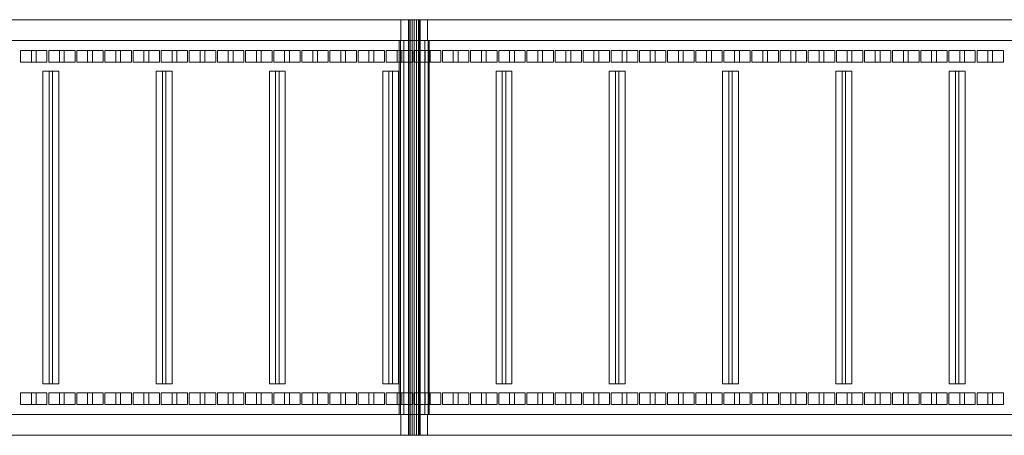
# Model space of a CAD drawing. Header units: millimetres. Extents: x -2233 to 65662, y -50530 to 6847.
# Tile 753 of 802: x 62937 to 64121, y -18250 to -17750. Entities that reach past the tile are written whole.
import ezdxf

# ---------------------------------------------------------------- set-up
doc = ezdxf.new("R2010")
doc.units = ezdxf.units.MM
doc.layers.add('superior_C04', color=7, linetype='Continuous', lineweight=0)

msp = doc.modelspace()

# ---------------------------------------------------------------- linework, layer by layer
at = {"layer": 'superior_C04'}
for p, q in [((65199.994, -17750), (62244.033, -17750)), ((65259.847, -17750), (62303.886, -17750)), ((63395.507, -17775), (63395.507, -17750)), ((63395.507, -17750), (63427.507, -17750)), ((63405.039, -17750), (63404.507, -17750)), ((63404.507, -17750), (63404.507, -18250)), ((63406.557, -17750), (63405.039, -17750)), ((63405.039, -17750), (63405.039, -18250)), ((63408.828, -17750), (63406.557, -17750)), ((63406.557, -17750), (63406.557, -18250)), ((63411.507, -17750), (63408.828, -17750)), ((63408.828, -17750), (63408.828, -18250)), ((63414.185, -17750), (63411.507, -17750)), ((63411.507, -17750), (63411.507, -18250)), ((63416.456, -17750), (63414.185, -17750)), ((63414.185, -17750), (63414.185, -18250)), ((63417.974, -17750), (63416.456, -17750)), ((63416.456, -17750), (63416.456, -18250)), ((63417.974, -17750), (63418.507, -17750)), ((63417.974, -17750), (63417.974, -18250)), ((63418.507, -18250), (63418.507, -17750)), ((63427.507, -17750), (63427.507, -17775)), ((65189.391, -17775), (62233.43, -17775)), ((65191.443, -17775), (62235.482, -17775)), ((62244.033, -17775), (65199.994, -17775)), ((65242.746, -17775), (62286.785, -17775)), ((65244.799, -17775), (62288.838, -17775)), ((65259.847, -17775), (62303.886, -17775)), ((63394.877, -17775), (63393.507, -17775)), ((63393.507, -17775), (63393.507, -18225)), ((63398.779, -17775), (63394.877, -17775)), ((63394.877, -17775), (63394.877, -18225)), ((63427.507, -17775), (63395.507, -17775)), ((63404.618, -17775), (63398.779, -17775)), ((63398.779, -17775), (63398.779, -18225)), ((63411.507, -17775), (63404.618, -17775)), ((63404.618, -17775), (63404.618, -18225)), ((63418.395, -17775), (63411.507, -17775)), ((63411.507, -17775), (63411.507, -18225)), ((63424.235, -17775), (63418.395, -17775)), ((63418.395, -17775), (63418.395, -18225)), ((63428.136, -17775), (63424.235, -17775)), ((63424.235, -17775), (63424.235, -18225)), ((63428.136, -17775), (63429.507, -17775)), ((63428.136, -17775), (63428.136, -18225)), ((63429.507, -18225), (63429.507, -17775)), ((62938.047, -17801), (62938.047, -17787)), ((62938.047, -17787), (62951.043, -17787)), ((62956.841, -17787), (62938.047, -17787)), ((62951.043, -17787), (62951.043, -17801)), ((62969.837, -17787), (62951.043, -17787)), ((62969.837, -17787), (62956.841, -17787)), ((62956.841, -17787), (62956.841, -17801)), ((62969.837, -17801), (62969.837, -17787)), ((62971.876, -17801), (62971.876, -17787)), ((62971.876, -17787), (62984.872, -17787)), ((62990.669, -17787), (62971.876, -17787)), ((62984.872, -17787), (62984.872, -17801)), ((63003.666, -17787), (62984.872, -17787)), ((63003.666, -17787), (62990.669, -17787)), ((62990.669, -17787), (62990.669, -17801)), ((63003.666, -17801), (63003.666, -17787)), ((63005.705, -17801), (63005.705, -17787)), ((63005.705, -17787), (63018.701, -17787)), ((63024.498, -17787), (63005.705, -17787)), ((63018.701, -17787), (63018.701, -17801)), ((63037.495, -17787), (63018.701, -17787)), ((63037.495, -17787), (63024.498, -17787)), ((63024.498, -17787), (63024.498, -17801)), ((63037.495, -17801), (63037.495, -17787)), ((63039.533, -17801), (63039.533, -17787)), ((63039.533, -17787), (63052.53, -17787)), ((63058.327, -17787), (63039.533, -17787)), ((63052.53, -17787), (63052.53, -17801)), ((63071.324, -17787), (63052.53, -17787)), ((63071.324, -17787), (63058.327, -17787)), ((63058.327, -17787), (63058.327, -17801)), ((63071.324, -17801), (63071.324, -17787)), ((63073.362, -17801), (63073.362, -17787)), ((63073.362, -17787), (63086.359, -17787)), ((63092.156, -17787), (63073.362, -17787)), ((63086.359, -17787), (63086.359, -17801)), ((63105.153, -17787), (63086.359, -17787)), ((63105.153, -17787), (63092.156, -17787)), ((63092.156, -17787), (63092.156, -17801)), ((63105.153, -17801), (63105.153, -17787)), ((63107.191, -17801), (63107.191, -17787)), ((63107.191, -17787), (63120.188, -17787)), ((63125.985, -17787), (63107.191, -17787)), ((63120.188, -17787), (63120.188, -17801)), ((63138.982, -17787), (63120.188, -17787)), ((63138.982, -17787), (63125.985, -17787)), ((63125.985, -17787), (63125.985, -17801)), ((63138.982, -17801), (63138.982, -17787)), ((63141.02, -17801), (63141.02, -17787)), ((63141.02, -17787), (63154.017, -17787)), ((63159.814, -17787), (63141.02, -17787)), ((63154.017, -17787), (63154.017, -17801)), ((63172.811, -17787), (63154.017, -17787)), ((63172.811, -17787), (63159.814, -17787)), ((63159.814, -17787), (63159.814, -17801)), ((63172.811, -17801), (63172.811, -17787)), ((63174.849, -17801), (63174.849, -17787)), ((63174.849, -17787), (63187.846, -17787)), ((63193.643, -17787), (63174.849, -17787)), ((63187.846, -17787), (63187.846, -17801)), ((63206.64, -17787), (63187.846, -17787)), ((63206.64, -17787), (63193.643, -17787)), ((63193.643, -17787), (63193.643, -17801)), ((63206.64, -17801), (63206.64, -17787)), ((63208.678, -17801), (63208.678, -17787)), ((63208.678, -17787), (63221.675, -17787)), ((63227.472, -17787), (63208.678, -17787)), ((63221.675, -17787), (63221.675, -17801)), ((63240.469, -17787), (63221.675, -17787)), ((63240.469, -17787), (63227.472, -17787)), ((63227.472, -17787), (63227.472, -17801)), ((63240.469, -17801), (63240.469, -17787)), ((63242.507, -17801), (63242.507, -17787)), ((63242.507, -17787), (63255.504, -17787)), ((63261.301, -17787), (63242.507, -17787)), ((63255.504, -17787), (63255.504, -17801)), ((63274.298, -17787), (63255.504, -17787)), ((63274.298, -17787), (63261.301, -17787)), ((63261.301, -17787), (63261.301, -17801)), ((63274.298, -17801), (63274.298, -17787)), ((63276.336, -17801), (63276.336, -17787)), ((63276.336, -17787), (63289.333, -17787)), ((63295.13, -17787), (63276.336, -17787)), ((63289.333, -17787), (63289.333, -17801)), ((63308.127, -17787), (63289.333, -17787)), ((63308.127, -17787), (63295.13, -17787)), ((63295.13, -17787), (63295.13, -17801)), ((63308.127, -17801), (63308.127, -17787)), ((63310.165, -17801), (63310.165, -17787)), ((63310.165, -17787), (63323.162, -17787)), ((63328.959, -17787), (63310.165, -17787)), ((63323.162, -17787), (63323.162, -17801)), ((63341.956, -17787), (63323.162, -17787)), ((63341.956, -17787), (63328.959, -17787)), ((63328.959, -17787), (63328.959, -17801)), ((63341.956, -17801), (63341.956, -17787)), ((63343.994, -17801), (63343.994, -17787)), ((63343.994, -17787), (63356.991, -17787)), ((63362.788, -17787), (63343.994, -17787)), ((63356.991, -17787), (63356.991, -17801)), ((63375.785, -17787), (63356.991, -17787)), ((63375.785, -17787), (63362.788, -17787)), ((63362.788, -17787), (63362.788, -17801)), ((63375.785, -17801), (63375.785, -17787)), ((63377.823, -17801), (63377.823, -17787)), ((63377.823, -17787), (63390.82, -17787)), ((63396.617, -17787), (63377.823, -17787)), ((63390.82, -17787), (63390.82, -17801)), ((63409.613, -17787), (63390.82, -17787)), ((63409.613, -17787), (63396.617, -17787)), ((63396.617, -17787), (63396.617, -17801)), ((63409.613, -17801), (63409.613, -17787)), ((63411.652, -17801), (63411.652, -17787)), ((63411.652, -17787), (63424.649, -17787)), ((63430.446, -17787), (63411.652, -17787)), ((63424.649, -17787), (63424.649, -17801)), ((63443.442, -17787), (63424.649, -17787)), ((63443.442, -17787), (63430.446, -17787)), ((63430.446, -17787), (63430.446, -17801)), ((63443.442, -17801), (63443.442, -17787)), ((63445.481, -17801), (63445.481, -17787)), ((63445.481, -17787), (63458.477, -17787)), ((63464.275, -17787), (63445.481, -17787)), ((63458.477, -17787), (63458.477, -17801)), ((63477.271, -17787), (63458.477, -17787)), ((63477.271, -17787), (63464.275, -17787)), ((63464.275, -17787), (63464.275, -17801)), ((63477.271, -17801), (63477.271, -17787)), ((63479.31, -17801), (63479.31, -17787)), ((63479.31, -17787), (63492.306, -17787)), ((63498.103, -17787), (63479.31, -17787)), ((63492.306, -17787), (63492.306, -17801)), ((63511.1, -17787), (63492.306, -17787)), ((63511.1, -17787), (63498.103, -17787)), ((63498.103, -17787), (63498.103, -17801)), ((63511.1, -17801), (63511.1, -17787)), ((63513.139, -17801), (63513.139, -17787)), ((63513.139, -17787), (63526.135, -17787)), ((63531.932, -17787), (63513.139, -17787)), ((63526.135, -17787), (63526.135, -17801)), ((63544.929, -17787), (63526.135, -17787)), ((63544.929, -17787), (63531.932, -17787)), ((63531.932, -17787), (63531.932, -17801)), ((63544.929, -17801), (63544.929, -17787)), ((63546.968, -17801), (63546.968, -17787)), ((63546.968, -17787), (63559.964, -17787)), ((63565.761, -17787), (63546.968, -17787)), ((63559.964, -17787), (63559.964, -17801)), ((63578.758, -17787), (63559.964, -17787)), ((63578.758, -17787), (63565.761, -17787)), ((63565.761, -17787), (63565.761, -17801)), ((63578.758, -17801), (63578.758, -17787)), ((63580.796, -17801), (63580.796, -17787)), ((63580.796, -17787), (63593.793, -17787)), ((63599.59, -17787), (63580.796, -17787)), ((63593.793, -17787), (63593.793, -17801)), ((63612.587, -17787), (63593.793, -17787)), ((63612.587, -17787), (63599.59, -17787)), ((63599.59, -17787), (63599.59, -17801)), ((63612.587, -17801), (63612.587, -17787)), ((63614.625, -17801), (63614.625, -17787)), ((63614.625, -17787), (63627.622, -17787)), ((63633.419, -17787), (63614.625, -17787)), ((63627.622, -17787), (63627.622, -17801)), ((63646.416, -17787), (63627.622, -17787)), ((63646.416, -17787), (63633.419, -17787)), ((63633.419, -17787), (63633.419, -17801)), ((63646.416, -17801), (63646.416, -17787)), ((63648.454, -17801), (63648.454, -17787)), ((63648.454, -17787), (63661.451, -17787)), ((63667.248, -17787), (63648.454, -17787)), ((63661.451, -17787), (63661.451, -17801)), ((63680.245, -17787), (63661.451, -17787)), ((63680.245, -17787), (63667.248, -17787)), ((63667.248, -17787), (63667.248, -17801)), ((63680.245, -17801), (63680.245, -17787)), ((63682.283, -17801), (63682.283, -17787)), ((63682.283, -17787), (63695.28, -17787)), ((63701.077, -17787), (63682.283, -17787)), ((63695.28, -17787), (63695.28, -17801)), ((63714.074, -17787), (63695.28, -17787)), ((63714.074, -17787), (63701.077, -17787)), ((63701.077, -17787), (63701.077, -17801)), ((63714.074, -17801), (63714.074, -17787)), ((63716.112, -17801), (63716.112, -17787)), ((63716.112, -17787), (63729.109, -17787)), ((63734.906, -17787), (63716.112, -17787)), ((63729.109, -17787), (63729.109, -17801)), ((63747.903, -17787), (63729.109, -17787)), ((63747.903, -17787), (63734.906, -17787)), ((63734.906, -17787), (63734.906, -17801)), ((63747.903, -17801), (63747.903, -17787)), ((63749.941, -17801), (63749.941, -17787)), ((63749.941, -17787), (63762.938, -17787)), ((63768.735, -17787), (63749.941, -17787)), ((63762.938, -17787), (63762.938, -17801)), ((63781.732, -17787), (63762.938, -17787)), ((63781.732, -17787), (63768.735, -17787)), ((63768.735, -17787), (63768.735, -17801)), ((63781.732, -17801), (63781.732, -17787)), ((63783.77, -17801), (63783.77, -17787)), ((63783.77, -17787), (63796.767, -17787)), ((63802.564, -17787), (63783.77, -17787)), ((63796.767, -17787), (63796.767, -17801)), ((63815.561, -17787), (63796.767, -17787)), ((63815.561, -17787), (63802.564, -17787)), ((63802.564, -17787), (63802.564, -17801)), ((63815.561, -17801), (63815.561, -17787)), ((63817.599, -17801), (63817.599, -17787)), ((63817.599, -17787), (63830.596, -17787)), ((63836.393, -17787), (63817.599, -17787)), ((63830.596, -17787), (63830.596, -17801)), ((63849.39, -17787), (63830.596, -17787)), ((63849.39, -17787), (63836.393, -17787)), ((63836.393, -17787), (63836.393, -17801)), ((63849.39, -17801), (63849.39, -17787)), ((63851.428, -17801), (63851.428, -17787)), ((63851.428, -17787), (63864.425, -17787)), ((63870.222, -17787), (63851.428, -17787)), ((63864.425, -17787), (63864.425, -17801)), ((63883.219, -17787), (63864.425, -17787)), ((63883.219, -17787), (63870.222, -17787)), ((63870.222, -17787), (63870.222, -17801)), ((63883.219, -17801), (63883.219, -17787)), ((63885.257, -17801), (63885.257, -17787)), ((63885.257, -17787), (63898.254, -17787)), ((63904.051, -17787), (63885.257, -17787)), ((63898.254, -17787), (63898.254, -17801)), ((63917.047, -17787), (63898.254, -17787)), ((63917.047, -17787), (63904.051, -17787)), ((63904.051, -17787), (63904.051, -17801)), ((63917.047, -17801), (63917.047, -17787)), ((63919.086, -17801), (63919.086, -17787)), ((63919.086, -17787), (63932.083, -17787)), ((63937.88, -17787), (63919.086, -17787)), ((63932.083, -17787), (63932.083, -17801)), ((63950.876, -17787), (63932.083, -17787)), ((63950.876, -17787), (63937.88, -17787)), ((63937.88, -17787), (63937.88, -17801)), ((63950.876, -17801), (63950.876, -17787)), ((63952.915, -17801), (63952.915, -17787)), ((63952.915, -17787), (63965.911, -17787)), ((63971.709, -17787), (63952.915, -17787)), ((63965.911, -17787), (63965.911, -17801)), ((63984.705, -17787), (63965.911, -17787)), ((63984.705, -17787), (63971.709, -17787)), ((63971.709, -17787), (63971.709, -17801)), ((63984.705, -17801), (63984.705, -17787)), ((63986.744, -17801), (63986.744, -17787)), ((63986.744, -17787), (63999.74, -17787)), ((64005.538, -17787), (63986.744, -17787)), ((63999.74, -17787), (63999.74, -17801)), ((64018.534, -17787), (63999.74, -17787)), ((64018.534, -17787), (64005.538, -17787)), ((64005.538, -17787), (64005.538, -17801)), ((64018.534, -17801), (64018.534, -17787)), ((64020.573, -17801), (64020.573, -17787)), ((64020.573, -17787), (64033.569, -17787)), ((64039.366, -17787), (64020.573, -17787)), ((64033.569, -17787), (64033.569, -17801)), ((64052.363, -17787), (64033.569, -17787)), ((64052.363, -17787), (64039.366, -17787)), ((64039.366, -17787), (64039.366, -17801)), ((64052.363, -17801), (64052.363, -17787)), ((64054.402, -17801), (64054.402, -17787)), ((64054.402, -17787), (64067.398, -17787)), ((64073.195, -17787), (64054.402, -17787)), ((64067.398, -17787), (64067.398, -17801)), ((64086.192, -17787), (64067.398, -17787)), ((64086.192, -17787), (64073.195, -17787)), ((64073.195, -17787), (64073.195, -17801)), ((64086.192, -17801), (64086.192, -17787)), ((64088.23, -17801), (64088.23, -17787)), ((64088.23, -17787), (64101.227, -17787)), ((64107.024, -17787), (64088.23, -17787)), ((64101.227, -17787), (64101.227, -17801)), ((64120.021, -17787), (64101.227, -17787)), ((64120.021, -17787), (64107.024, -17787)), ((64107.024, -17787), (64107.024, -17801)), ((64120.021, -17801), (64120.021, -17787)), ((62951.043, -17801), (62938.047, -17801)), ((62938.047, -17801), (62956.841, -17801)), ((62969.837, -17801), (62951.043, -17801)), ((62956.841, -17801), (62969.837, -17801)), ((62984.872, -17801), (62971.876, -17801)), ((62971.876, -17801), (62990.669, -17801)), ((63003.666, -17801), (62984.872, -17801)), ((62990.669, -17801), (63003.666, -17801)), ((63018.701, -17801), (63005.705, -17801)), ((63005.705, -17801), (63024.498, -17801)), ((63037.495, -17801), (63018.701, -17801)), ((63024.498, -17801), (63037.495, -17801)), ((63052.53, -17801), (63039.533, -17801)), ((63039.533, -17801), (63058.327, -17801)), ((63071.324, -17801), (63052.53, -17801)), ((63058.327, -17801), (63071.324, -17801)), ((63086.359, -17801), (63073.362, -17801)), ((63073.362, -17801), (63092.156, -17801)), ((63105.153, -17801), (63086.359, -17801)), ((63092.156, -17801), (63105.153, -17801)), ((63120.188, -17801), (63107.191, -17801)), ((63107.191, -17801), (63125.985, -17801)), ((63138.982, -17801), (63120.188, -17801)), ((63125.985, -17801), (63138.982, -17801)), ((63154.017, -17801), (63141.02, -17801)), ((63141.02, -17801), (63159.814, -17801)), ((63172.811, -17801), (63154.017, -17801)), ((63159.814, -17801), (63172.811, -17801)), ((63187.846, -17801), (63174.849, -17801)), ((63174.849, -17801), (63193.643, -17801)), ((63206.64, -17801), (63187.846, -17801)), ((63193.643, -17801), (63206.64, -17801)), ((63221.675, -17801), (63208.678, -17801)), ((63208.678, -17801), (63227.472, -17801)), ((63240.469, -17801), (63221.675, -17801)), ((63227.472, -17801), (63240.469, -17801)), ((63255.504, -17801), (63242.507, -17801)), ((63242.507, -17801), (63261.301, -17801)), ((63274.298, -17801), (63255.504, -17801)), ((63261.301, -17801), (63274.298, -17801)), ((63289.333, -17801), (63276.336, -17801)), ((63276.336, -17801), (63295.13, -17801)), ((63308.127, -17801), (63289.333, -17801)), ((63295.13, -17801), (63308.127, -17801)), ((63323.162, -17801), (63310.165, -17801)), ((63310.165, -17801), (63328.959, -17801)), ((63341.956, -17801), (63323.162, -17801)), ((63328.959, -17801), (63341.956, -17801)), ((63356.991, -17801), (63343.994, -17801)), ((63343.994, -17801), (63362.788, -17801)), ((63375.785, -17801), (63356.991, -17801)), ((63362.788, -17801), (63375.785, -17801)), ((63390.82, -17801), (63377.823, -17801)), ((63377.823, -17801), (63396.617, -17801)), ((63409.613, -17801), (63390.82, -17801)), ((63396.617, -17801), (63409.613, -17801)), ((63424.649, -17801), (63411.652, -17801)), ((63411.652, -17801), (63430.446, -17801)), ((63443.442, -17801), (63424.649, -17801)), ((63430.446, -17801), (63443.442, -17801)), ((63458.477, -17801), (63445.481, -17801)), ((63445.481, -17801), (63464.275, -17801)), ((63477.271, -17801), (63458.477, -17801)), ((63464.275, -17801), (63477.271, -17801)), ((63492.306, -17801), (63479.31, -17801)), ((63479.31, -17801), (63498.103, -17801)), ((63511.1, -17801), (63492.306, -17801)), ((63498.103, -17801), (63511.1, -17801)), ((63526.135, -17801), (63513.139, -17801)), ((63513.139, -17801), (63531.932, -17801)), ((63544.929, -17801), (63526.135, -17801)), ((63531.932, -17801), (63544.929, -17801)), ((63559.964, -17801), (63546.968, -17801)), ((63546.968, -17801), (63565.761, -17801)), ((63578.758, -17801), (63559.964, -17801)), ((63565.761, -17801), (63578.758, -17801)), ((63593.793, -17801), (63580.796, -17801)), ((63580.796, -17801), (63599.59, -17801)), ((63612.587, -17801), (63593.793, -17801)), ((63599.59, -17801), (63612.587, -17801)), ((63627.622, -17801), (63614.625, -17801)), ((63614.625, -17801), (63633.419, -17801)), ((63646.416, -17801), (63627.622, -17801)), ((63633.419, -17801), (63646.416, -17801)), ((63661.451, -17801), (63648.454, -17801)), ((63648.454, -17801), (63667.248, -17801)), ((63680.245, -17801), (63661.451, -17801)), ((63667.248, -17801), (63680.245, -17801)), ((63695.28, -17801), (63682.283, -17801)), ((63682.283, -17801), (63701.077, -17801)), ((63714.074, -17801), (63695.28, -17801)), ((63701.077, -17801), (63714.074, -17801)), ((63729.109, -17801), (63716.112, -17801)), ((63716.112, -17801), (63734.906, -17801)), ((63747.903, -17801), (63729.109, -17801)), ((63734.906, -17801), (63747.903, -17801)), ((63762.938, -17801), (63749.941, -17801)), ((63749.941, -17801), (63768.735, -17801)), ((63781.732, -17801), (63762.938, -17801)), ((63768.735, -17801), (63781.732, -17801)), ((63796.767, -17801), (63783.77, -17801)), ((63783.77, -17801), (63802.564, -17801)), ((63815.561, -17801), (63796.767, -17801)), ((63802.564, -17801), (63815.561, -17801)), ((63830.596, -17801), (63817.599, -17801)), ((63817.599, -17801), (63836.393, -17801)), ((63849.39, -17801), (63830.596, -17801)), ((63836.393, -17801), (63849.39, -17801)), ((63864.425, -17801), (63851.428, -17801)), ((63851.428, -17801), (63870.222, -17801)), ((63883.219, -17801), (63864.425, -17801)), ((63870.222, -17801), (63883.219, -17801)), ((63898.254, -17801), (63885.257, -17801)), ((63885.257, -17801), (63904.051, -17801)), ((63917.047, -17801), (63898.254, -17801)), ((63904.051, -17801), (63917.047, -17801)), ((63932.083, -17801), (63919.086, -17801)), ((63919.086, -17801), (63937.88, -17801)), ((63950.876, -17801), (63932.083, -17801)), ((63937.88, -17801), (63950.876, -17801)), ((63965.911, -17801), (63952.915, -17801)), ((63952.915, -17801), (63971.709, -17801)), ((63984.705, -17801), (63965.911, -17801)), ((63971.709, -17801), (63984.705, -17801)), ((63999.74, -17801), (63986.744, -17801)), ((63986.744, -17801), (64005.538, -17801)), ((64018.534, -17801), (63999.74, -17801)), ((64005.538, -17801), (64018.534, -17801)), ((64033.569, -17801), (64020.573, -17801)), ((64020.573, -17801), (64039.366, -17801)), ((64052.363, -17801), (64033.569, -17801)), ((64039.366, -17801), (64052.363, -17801)), ((64067.398, -17801), (64054.402, -17801)), ((64054.402, -17801), (64073.195, -17801)), ((64086.192, -17801), (64067.398, -17801)), ((64073.195, -17801), (64086.192, -17801)), ((64101.227, -17801), (64088.23, -17801)), ((64088.23, -17801), (64107.024, -17801)), ((64120.021, -17801), (64101.227, -17801)), ((64107.024, -17801), (64120.021, -17801)), ((62964.786, -18188), (62964.786, -17812)), ((62964.786, -17812), (62976.415, -17812)), ((62972.304, -17812), (62964.786, -17812)), ((62983.933, -17812), (62972.304, -17812)), ((62972.304, -17812), (62972.304, -18188)), ((62976.415, -17812), (62976.415, -18188)), ((62983.933, -17812), (62976.415, -17812)), ((62983.933, -18188), (62983.933, -17812)), ((63101.042, -18188), (63101.042, -17812)), ((63101.042, -17812), (63112.671, -17812)), ((63108.559, -17812), (63101.042, -17812)), ((63120.188, -17812), (63108.559, -17812)), ((63108.559, -17812), (63108.559, -18188)), ((63112.671, -17812), (63112.671, -18188)), ((63120.188, -17812), (63112.671, -17812)), ((63120.188, -18188), (63120.188, -17812)), ((63237.297, -18188), (63237.297, -17812)), ((63237.297, -17812), (63248.926, -17812)), ((63244.815, -17812), (63237.297, -17812)), ((63256.444, -17812), (63244.815, -17812)), ((63244.815, -17812), (63244.815, -18188)), ((63248.926, -17812), (63248.926, -18188)), ((63256.444, -17812), (63248.926, -17812)), ((63256.444, -18188), (63256.444, -17812)), ((63373.553, -18188), (63373.553, -17812)), ((63373.553, -17812), (63385.181, -17812)), ((63381.07, -17812), (63373.553, -17812)), ((63392.699, -17812), (63381.07, -17812)), ((63381.07, -17812), (63381.07, -18188)), ((63385.181, -17812), (63385.181, -18188)), ((63392.699, -17812), (63385.181, -17812)), ((63392.699, -18188), (63392.699, -17812)), ((63509.808, -18188), (63509.808, -17812)), ((63509.808, -17812), (63521.437, -17812)), ((63517.326, -17812), (63509.808, -17812)), ((63528.954, -17812), (63517.326, -17812)), ((63517.326, -17812), (63517.326, -18188)), ((63521.437, -17812), (63521.437, -18188)), ((63528.954, -17812), (63521.437, -17812)), ((63528.954, -18188), (63528.954, -17812)), ((63646.064, -18188), (63646.064, -17812)), ((63646.064, -17812), (63657.692, -17812)), ((63653.581, -17812), (63646.064, -17812)), ((63665.21, -17812), (63653.581, -17812)), ((63653.581, -17812), (63653.581, -18188)), ((63657.692, -17812), (63657.692, -18188)), ((63665.21, -17812), (63657.692, -17812)), ((63665.21, -18188), (63665.21, -17812)), ((63782.319, -18188), (63782.319, -17812)), ((63782.319, -17812), (63793.948, -17812)), ((63789.837, -17812), (63782.319, -17812)), ((63801.465, -17812), (63789.837, -17812)), ((63789.837, -17812), (63789.837, -18188)), ((63793.948, -17812), (63793.948, -18188)), ((63801.465, -17812), (63793.948, -17812)), ((63801.465, -18188), (63801.465, -17812)), ((63918.574, -18188), (63918.574, -17812)), ((63918.574, -17812), (63930.203, -17812)), ((63926.092, -17812), (63918.574, -17812)), ((63937.721, -17812), (63926.092, -17812)), ((63926.092, -17812), (63926.092, -18188)), ((63930.203, -17812), (63930.203, -18188)), ((63937.721, -17812), (63930.203, -17812)), ((63937.721, -18188), (63937.721, -17812)), ((64054.83, -18188), (64054.83, -17812)), ((64054.83, -17812), (64066.459, -17812)), ((64062.347, -17812), (64054.83, -17812)), ((64073.976, -17812), (64062.347, -17812)), ((64062.347, -17812), (64062.347, -18188)), ((64066.459, -17812), (64066.459, -18188)), ((64073.976, -17812), (64066.459, -17812)), ((64073.976, -18188), (64073.976, -17812)), ((62976.415, -18188), (62964.786, -18188)), ((62964.786, -18188), (62972.304, -18188)), ((62972.304, -18188), (62983.933, -18188)), ((62983.933, -18188), (62976.415, -18188)), ((63112.671, -18188), (63101.042, -18188)), ((63101.042, -18188), (63108.559, -18188)), ((63108.559, -18188), (63120.188, -18188)), ((63120.188, -18188), (63112.671, -18188)), ((63248.926, -18188), (63237.297, -18188)), ((63237.297, -18188), (63244.815, -18188)), ((63244.815, -18188), (63256.444, -18188)), ((63256.444, -18188), (63248.926, -18188)), ((63385.181, -18188), (63373.553, -18188)), ((63373.553, -18188), (63381.07, -18188)), ((63381.07, -18188), (63392.699, -18188)), ((63392.699, -18188), (63385.181, -18188)), ((63521.437, -18188), (63509.808, -18188)), ((63509.808, -18188), (63517.326, -18188)), ((63517.326, -18188), (63528.954, -18188)), ((63528.954, -18188), (63521.437, -18188)), ((63657.692, -18188), (63646.064, -18188)), ((63646.064, -18188), (63653.581, -18188)), ((63653.581, -18188), (63665.21, -18188)), ((63665.21, -18188), (63657.692, -18188)), ((63793.948, -18188), (63782.319, -18188)), ((63782.319, -18188), (63789.837, -18188)), ((63789.837, -18188), (63801.465, -18188)), ((63801.465, -18188), (63793.948, -18188)), ((63930.203, -18188), (63918.574, -18188)), ((63918.574, -18188), (63926.092, -18188)), ((63926.092, -18188), (63937.721, -18188)), ((63937.721, -18188), (63930.203, -18188)), ((64066.459, -18188), (64054.83, -18188)), ((64054.83, -18188), (64062.347, -18188)), ((64062.347, -18188), (64073.976, -18188)), ((64073.976, -18188), (64066.459, -18188)), ((62938.047, -18213), (62938.047, -18199)), ((62938.047, -18199), (62951.043, -18199)), ((62956.841, -18199), (62938.047, -18199)), ((62951.043, -18199), (62951.043, -18213)), ((62969.837, -18199), (62951.043, -18199)), ((62969.837, -18199), (62956.841, -18199)), ((62956.841, -18199), (62956.841, -18213)), ((62969.837, -18213), (62969.837, -18199)), ((62971.876, -18213), (62971.876, -18199)), ((62971.876, -18199), (62984.872, -18199)), ((62990.669, -18199), (62971.876, -18199)), ((62984.872, -18199), (62984.872, -18213)), ((63003.666, -18199), (62984.872, -18199)), ((63003.666, -18199), (62990.669, -18199)), ((62990.669, -18199), (62990.669, -18213)), ((63003.666, -18213), (63003.666, -18199)), ((63005.705, -18213), (63005.705, -18199)), ((63005.705, -18199), (63018.701, -18199)), ((63024.498, -18199), (63005.705, -18199)), ((63018.701, -18199), (63018.701, -18213)), ((63037.495, -18199), (63018.701, -18199)), ((63037.495, -18199), (63024.498, -18199)), ((63024.498, -18199), (63024.498, -18213)), ((63037.495, -18213), (63037.495, -18199)), ((63039.533, -18213), (63039.533, -18199)), ((63039.533, -18199), (63052.53, -18199)), ((63058.327, -18199), (63039.533, -18199)), ((63052.53, -18199), (63052.53, -18213)), ((63071.324, -18199), (63052.53, -18199)), ((63071.324, -18199), (63058.327, -18199)), ((63058.327, -18199), (63058.327, -18213)), ((63071.324, -18213), (63071.324, -18199)), ((63073.362, -18213), (63073.362, -18199)), ((63073.362, -18199), (63086.359, -18199)), ((63092.156, -18199), (63073.362, -18199)), ((63086.359, -18199), (63086.359, -18213)), ((63105.153, -18199), (63086.359, -18199)), ((63105.153, -18199), (63092.156, -18199)), ((63092.156, -18199), (63092.156, -18213)), ((63105.153, -18213), (63105.153, -18199)), ((63107.191, -18213), (63107.191, -18199)), ((63107.191, -18199), (63120.188, -18199)), ((63125.985, -18199), (63107.191, -18199)), ((63120.188, -18199), (63120.188, -18213)), ((63138.982, -18199), (63120.188, -18199)), ((63138.982, -18199), (63125.985, -18199)), ((63125.985, -18199), (63125.985, -18213)), ((63138.982, -18213), (63138.982, -18199)), ((63141.02, -18213), (63141.02, -18199)), ((63141.02, -18199), (63154.017, -18199)), ((63159.814, -18199), (63141.02, -18199)), ((63154.017, -18199), (63154.017, -18213)), ((63172.811, -18199), (63154.017, -18199)), ((63172.811, -18199), (63159.814, -18199)), ((63159.814, -18199), (63159.814, -18213)), ((63172.811, -18213), (63172.811, -18199)), ((63174.849, -18213), (63174.849, -18199)), ((63174.849, -18199), (63187.846, -18199)), ((63193.643, -18199), (63174.849, -18199)), ((63187.846, -18199), (63187.846, -18213)), ((63206.64, -18199), (63187.846, -18199)), ((63206.64, -18199), (63193.643, -18199)), ((63193.643, -18199), (63193.643, -18213)), ((63206.64, -18213), (63206.64, -18199)), ((63208.678, -18213), (63208.678, -18199)), ((63208.678, -18199), (63221.675, -18199)), ((63227.472, -18199), (63208.678, -18199)), ((63221.675, -18199), (63221.675, -18213)), ((63240.469, -18199), (63221.675, -18199)), ((63240.469, -18199), (63227.472, -18199)), ((63227.472, -18199), (63227.472, -18213)), ((63240.469, -18213), (63240.469, -18199)), ((63242.507, -18213), (63242.507, -18199)), ((63242.507, -18199), (63255.504, -18199)), ((63261.301, -18199), (63242.507, -18199)), ((63255.504, -18199), (63255.504, -18213)), ((63274.298, -18199), (63255.504, -18199)), ((63274.298, -18199), (63261.301, -18199)), ((63261.301, -18199), (63261.301, -18213)), ((63274.298, -18213), (63274.298, -18199)), ((63276.336, -18213), (63276.336, -18199)), ((63276.336, -18199), (63289.333, -18199)), ((63295.13, -18199), (63276.336, -18199)), ((63289.333, -18199), (63289.333, -18213)), ((63308.127, -18199), (63289.333, -18199)), ((63308.127, -18199), (63295.13, -18199)), ((63295.13, -18199), (63295.13, -18213)), ((63308.127, -18213), (63308.127, -18199)), ((63310.165, -18213), (63310.165, -18199)), ((63310.165, -18199), (63323.162, -18199)), ((63328.959, -18199), (63310.165, -18199)), ((63323.162, -18199), (63323.162, -18213)), ((63341.956, -18199), (63323.162, -18199)), ((63341.956, -18199), (63328.959, -18199)), ((63328.959, -18199), (63328.959, -18213)), ((63341.956, -18213), (63341.956, -18199)), ((63343.994, -18213), (63343.994, -18199)), ((63343.994, -18199), (63356.991, -18199)), ((63362.788, -18199), (63343.994, -18199)), ((63356.991, -18199), (63356.991, -18213)), ((63375.785, -18199), (63356.991, -18199)), ((63375.785, -18199), (63362.788, -18199)), ((63362.788, -18199), (63362.788, -18213)), ((63375.785, -18213), (63375.785, -18199)), ((63377.823, -18213), (63377.823, -18199)), ((63377.823, -18199), (63390.82, -18199)), ((63396.617, -18199), (63377.823, -18199)), ((63390.82, -18199), (63390.82, -18213)), ((63409.613, -18199), (63390.82, -18199)), ((63409.613, -18199), (63396.617, -18199)), ((63396.617, -18199), (63396.617, -18213)), ((63409.613, -18213), (63409.613, -18199)), ((63411.652, -18213), (63411.652, -18199)), ((63411.652, -18199), (63424.649, -18199)), ((63430.446, -18199), (63411.652, -18199)), ((63424.649, -18199), (63424.649, -18213)), ((63443.442, -18199), (63424.649, -18199)), ((63443.442, -18199), (63430.446, -18199)), ((63430.446, -18199), (63430.446, -18213)), ((63443.442, -18213), (63443.442, -18199)), ((63445.481, -18213), (63445.481, -18199)), ((63445.481, -18199), (63458.477, -18199)), ((63464.275, -18199), (63445.481, -18199)), ((63458.477, -18199), (63458.477, -18213)), ((63477.271, -18199), (63458.477, -18199)), ((63477.271, -18199), (63464.275, -18199)), ((63464.275, -18199), (63464.275, -18213)), ((63477.271, -18213), (63477.271, -18199)), ((63479.31, -18213), (63479.31, -18199)), ((63479.31, -18199), (63492.306, -18199)), ((63498.103, -18199), (63479.31, -18199)), ((63492.306, -18199), (63492.306, -18213)), ((63511.1, -18199), (63492.306, -18199)), ((63511.1, -18199), (63498.103, -18199)), ((63498.103, -18199), (63498.103, -18213)), ((63511.1, -18213), (63511.1, -18199)), ((63513.139, -18213), (63513.139, -18199)), ((63513.139, -18199), (63526.135, -18199)), ((63531.932, -18199), (63513.139, -18199)), ((63526.135, -18199), (63526.135, -18213)), ((63544.929, -18199), (63526.135, -18199)), ((63544.929, -18199), (63531.932, -18199)), ((63531.932, -18199), (63531.932, -18213)), ((63544.929, -18213), (63544.929, -18199)), ((63546.968, -18213), (63546.968, -18199)), ((63546.968, -18199), (63559.964, -18199)), ((63565.761, -18199), (63546.968, -18199)), ((63559.964, -18199), (63559.964, -18213)), ((63578.758, -18199), (63559.964, -18199)), ((63578.758, -18199), (63565.761, -18199)), ((63565.761, -18199), (63565.761, -18213)), ((63578.758, -18213), (63578.758, -18199)), ((63580.796, -18213), (63580.796, -18199)), ((63580.796, -18199), (63593.793, -18199)), ((63599.59, -18199), (63580.796, -18199)), ((63593.793, -18199), (63593.793, -18213)), ((63612.587, -18199), (63593.793, -18199)), ((63612.587, -18199), (63599.59, -18199)), ((63599.59, -18199), (63599.59, -18213)), ((63612.587, -18213), (63612.587, -18199)), ((63614.625, -18213), (63614.625, -18199)), ((63614.625, -18199), (63627.622, -18199)), ((63633.419, -18199), (63614.625, -18199)), ((63627.622, -18199), (63627.622, -18213)), ((63646.416, -18199), (63627.622, -18199)), ((63646.416, -18199), (63633.419, -18199)), ((63633.419, -18199), (63633.419, -18213)), ((63646.416, -18213), (63646.416, -18199)), ((63648.454, -18213), (63648.454, -18199)), ((63648.454, -18199), (63661.451, -18199)), ((63667.248, -18199), (63648.454, -18199)), ((63661.451, -18199), (63661.451, -18213)), ((63680.245, -18199), (63661.451, -18199)), ((63680.245, -18199), (63667.248, -18199)), ((63667.248, -18199), (63667.248, -18213)), ((63680.245, -18213), (63680.245, -18199)), ((63682.283, -18213), (63682.283, -18199)), ((63682.283, -18199), (63695.28, -18199)), ((63701.077, -18199), (63682.283, -18199)), ((63695.28, -18199), (63695.28, -18213)), ((63714.074, -18199), (63695.28, -18199)), ((63714.074, -18199), (63701.077, -18199)), ((63701.077, -18199), (63701.077, -18213)), ((63714.074, -18213), (63714.074, -18199)), ((63716.112, -18213), (63716.112, -18199)), ((63716.112, -18199), (63729.109, -18199)), ((63734.906, -18199), (63716.112, -18199)), ((63729.109, -18199), (63729.109, -18213)), ((63747.903, -18199), (63729.109, -18199)), ((63747.903, -18199), (63734.906, -18199)), ((63734.906, -18199), (63734.906, -18213)), ((63747.903, -18213), (63747.903, -18199)), ((63749.941, -18213), (63749.941, -18199)), ((63749.941, -18199), (63762.938, -18199)), ((63768.735, -18199), (63749.941, -18199)), ((63762.938, -18199), (63762.938, -18213)), ((63781.732, -18199), (63762.938, -18199)), ((63781.732, -18199), (63768.735, -18199)), ((63768.735, -18199), (63768.735, -18213)), ((63781.732, -18213), (63781.732, -18199)), ((63783.77, -18213), (63783.77, -18199)), ((63783.77, -18199), (63796.767, -18199)), ((63802.564, -18199), (63783.77, -18199)), ((63796.767, -18199), (63796.767, -18213)), ((63815.561, -18199), (63796.767, -18199)), ((63815.561, -18199), (63802.564, -18199)), ((63802.564, -18199), (63802.564, -18213)), ((63815.561, -18213), (63815.561, -18199)), ((63817.599, -18213), (63817.599, -18199)), ((63817.599, -18199), (63830.596, -18199)), ((63836.393, -18199), (63817.599, -18199)), ((63830.596, -18199), (63830.596, -18213)), ((63849.39, -18199), (63830.596, -18199)), ((63849.39, -18199), (63836.393, -18199)), ((63836.393, -18199), (63836.393, -18213)), ((63849.39, -18213), (63849.39, -18199)), ((63851.428, -18213), (63851.428, -18199)), ((63851.428, -18199), (63864.425, -18199)), ((63870.222, -18199), (63851.428, -18199)), ((63864.425, -18199), (63864.425, -18213)), ((63883.219, -18199), (63864.425, -18199)), ((63883.219, -18199), (63870.222, -18199)), ((63870.222, -18199), (63870.222, -18213)), ((63883.219, -18213), (63883.219, -18199)), ((63885.257, -18213), (63885.257, -18199)), ((63885.257, -18199), (63898.254, -18199)), ((63904.051, -18199), (63885.257, -18199)), ((63898.254, -18199), (63898.254, -18213)), ((63917.047, -18199), (63898.254, -18199)), ((63917.047, -18199), (63904.051, -18199)), ((63904.051, -18199), (63904.051, -18213)), ((63917.047, -18213), (63917.047, -18199)), ((63919.086, -18213), (63919.086, -18199)), ((63919.086, -18199), (63932.083, -18199)), ((63937.88, -18199), (63919.086, -18199)), ((63932.083, -18199), (63932.083, -18213)), ((63950.876, -18199), (63932.083, -18199)), ((63950.876, -18199), (63937.88, -18199)), ((63937.88, -18199), (63937.88, -18213)), ((63950.876, -18213), (63950.876, -18199)), ((63952.915, -18213), (63952.915, -18199)), ((63952.915, -18199), (63965.911, -18199)), ((63971.709, -18199), (63952.915, -18199)), ((63965.911, -18199), (63965.911, -18213)), ((63984.705, -18199), (63965.911, -18199)), ((63984.705, -18199), (63971.709, -18199)), ((63971.709, -18199), (63971.709, -18213)), ((63984.705, -18213), (63984.705, -18199)), ((63986.744, -18213), (63986.744, -18199)), ((63986.744, -18199), (63999.74, -18199)), ((64005.538, -18199), (63986.744, -18199)), ((63999.74, -18199), (63999.74, -18213)), ((64018.534, -18199), (63999.74, -18199)), ((64018.534, -18199), (64005.538, -18199)), ((64005.538, -18199), (64005.538, -18213)), ((64018.534, -18213), (64018.534, -18199)), ((64020.573, -18213), (64020.573, -18199)), ((64020.573, -18199), (64033.569, -18199)), ((64039.366, -18199), (64020.573, -18199)), ((64033.569, -18199), (64033.569, -18213)), ((64052.363, -18199), (64033.569, -18199)), ((64052.363, -18199), (64039.366, -18199)), ((64039.366, -18199), (64039.366, -18213)), ((64052.363, -18213), (64052.363, -18199)), ((64054.402, -18213), (64054.402, -18199)), ((64054.402, -18199), (64067.398, -18199)), ((64073.195, -18199), (64054.402, -18199)), ((64067.398, -18199), (64067.398, -18213)), ((64086.192, -18199), (64067.398, -18199)), ((64086.192, -18199), (64073.195, -18199)), ((64073.195, -18199), (64073.195, -18213)), ((64086.192, -18213), (64086.192, -18199)), ((64088.23, -18213), (64088.23, -18199)), ((64088.23, -18199), (64101.227, -18199)), ((64107.024, -18199), (64088.23, -18199)), ((64101.227, -18199), (64101.227, -18213)), ((64120.021, -18199), (64101.227, -18199)), ((64120.021, -18199), (64107.024, -18199)), ((64107.024, -18199), (64107.024, -18213)), ((64120.021, -18213), (64120.021, -18199)), ((62951.043, -18213), (62938.047, -18213)), ((62938.047, -18213), (62956.841, -18213)), ((62969.837, -18213), (62951.043, -18213)), ((62956.841, -18213), (62969.837, -18213)), ((62984.872, -18213), (62971.876, -18213)), ((62971.876, -18213), (62990.669, -18213)), ((63003.666, -18213), (62984.872, -18213)), ((62990.669, -18213), (63003.666, -18213)), ((63018.701, -18213), (63005.705, -18213)), ((63005.705, -18213), (63024.498, -18213)), ((63037.495, -18213), (63018.701, -18213)), ((63024.498, -18213), (63037.495, -18213)), ((63052.53, -18213), (63039.533, -18213)), ((63039.533, -18213), (63058.327, -18213)), ((63071.324, -18213), (63052.53, -18213)), ((63058.327, -18213), (63071.324, -18213)), ((63086.359, -18213), (63073.362, -18213)), ((63073.362, -18213), (63092.156, -18213)), ((63105.153, -18213), (63086.359, -18213)), ((63092.156, -18213), (63105.153, -18213)), ((63120.188, -18213), (63107.191, -18213)), ((63107.191, -18213), (63125.985, -18213)), ((63138.982, -18213), (63120.188, -18213)), ((63125.985, -18213), (63138.982, -18213)), ((63154.017, -18213), (63141.02, -18213)), ((63141.02, -18213), (63159.814, -18213)), ((63172.811, -18213), (63154.017, -18213)), ((63159.814, -18213), (63172.811, -18213)), ((63187.846, -18213), (63174.849, -18213)), ((63174.849, -18213), (63193.643, -18213)), ((63206.64, -18213), (63187.846, -18213)), ((63193.643, -18213), (63206.64, -18213)), ((63221.675, -18213), (63208.678, -18213)), ((63208.678, -18213), (63227.472, -18213)), ((63240.469, -18213), (63221.675, -18213)), ((63227.472, -18213), (63240.469, -18213)), ((63255.504, -18213), (63242.507, -18213)), ((63242.507, -18213), (63261.301, -18213)), ((63274.298, -18213), (63255.504, -18213)), ((63261.301, -18213), (63274.298, -18213)), ((63289.333, -18213), (63276.336, -18213)), ((63276.336, -18213), (63295.13, -18213)), ((63308.127, -18213), (63289.333, -18213)), ((63295.13, -18213), (63308.127, -18213)), ((63323.162, -18213), (63310.165, -18213)), ((63310.165, -18213), (63328.959, -18213)), ((63341.956, -18213), (63323.162, -18213)), ((63328.959, -18213), (63341.956, -18213)), ((63356.991, -18213), (63343.994, -18213)), ((63343.994, -18213), (63362.788, -18213)), ((63375.785, -18213), (63356.991, -18213)), ((63362.788, -18213), (63375.785, -18213)), ((63390.82, -18213), (63377.823, -18213)), ((63377.823, -18213), (63396.617, -18213)), ((63409.613, -18213), (63390.82, -18213)), ((63396.617, -18213), (63409.613, -18213)), ((63424.649, -18213), (63411.652, -18213)), ((63411.652, -18213), (63430.446, -18213)), ((63443.442, -18213), (63424.649, -18213)), ((63430.446, -18213), (63443.442, -18213)), ((63458.477, -18213), (63445.481, -18213)), ((63445.481, -18213), (63464.275, -18213)), ((63477.271, -18213), (63458.477, -18213)), ((63464.275, -18213), (63477.271, -18213)), ((63492.306, -18213), (63479.31, -18213)), ((63479.31, -18213), (63498.103, -18213)), ((63511.1, -18213), (63492.306, -18213)), ((63498.103, -18213), (63511.1, -18213)), ((63526.135, -18213), (63513.139, -18213)), ((63513.139, -18213), (63531.932, -18213)), ((63544.929, -18213), (63526.135, -18213)), ((63531.932, -18213), (63544.929, -18213)), ((63559.964, -18213), (63546.968, -18213)), ((63546.968, -18213), (63565.761, -18213)), ((63578.758, -18213), (63559.964, -18213)), ((63565.761, -18213), (63578.758, -18213)), ((63593.793, -18213), (63580.796, -18213)), ((63580.796, -18213), (63599.59, -18213)), ((63612.587, -18213), (63593.793, -18213)), ((63599.59, -18213), (63612.587, -18213)), ((63627.622, -18213), (63614.625, -18213)), ((63614.625, -18213), (63633.419, -18213)), ((63646.416, -18213), (63627.622, -18213)), ((63633.419, -18213), (63646.416, -18213)), ((63661.451, -18213), (63648.454, -18213)), ((63648.454, -18213), (63667.248, -18213)), ((63680.245, -18213), (63661.451, -18213)), ((63667.248, -18213), (63680.245, -18213)), ((63695.28, -18213), (63682.283, -18213)), ((63682.283, -18213), (63701.077, -18213)), ((63714.074, -18213), (63695.28, -18213)), ((63701.077, -18213), (63714.074, -18213)), ((63729.109, -18213), (63716.112, -18213)), ((63716.112, -18213), (63734.906, -18213)), ((63747.903, -18213), (63729.109, -18213)), ((63734.906, -18213), (63747.903, -18213)), ((63762.938, -18213), (63749.941, -18213)), ((63749.941, -18213), (63768.735, -18213)), ((63781.732, -18213), (63762.938, -18213)), ((63768.735, -18213), (63781.732, -18213)), ((63796.767, -18213), (63783.77, -18213)), ((63783.77, -18213), (63802.564, -18213)), ((63815.561, -18213), (63796.767, -18213)), ((63802.564, -18213), (63815.561, -18213)), ((63830.596, -18213), (63817.599, -18213)), ((63817.599, -18213), (63836.393, -18213)), ((63849.39, -18213), (63830.596, -18213)), ((63836.393, -18213), (63849.39, -18213)), ((63864.425, -18213), (63851.428, -18213)), ((63851.428, -18213), (63870.222, -18213)), ((63883.219, -18213), (63864.425, -18213)), ((63870.222, -18213), (63883.219, -18213)), ((63898.254, -18213), (63885.257, -18213)), ((63885.257, -18213), (63904.051, -18213)), ((63917.047, -18213), (63898.254, -18213)), ((63904.051, -18213), (63917.047, -18213)), ((63932.083, -18213), (63919.086, -18213)), ((63919.086, -18213), (63937.88, -18213)), ((63950.876, -18213), (63932.083, -18213)), ((63937.88, -18213), (63950.876, -18213)), ((63965.911, -18213), (63952.915, -18213)), ((63952.915, -18213), (63971.709, -18213)), ((63984.705, -18213), (63965.911, -18213)), ((63971.709, -18213), (63984.705, -18213)), ((63999.74, -18213), (63986.744, -18213)), ((63986.744, -18213), (64005.538, -18213)), ((64018.534, -18213), (63999.74, -18213)), ((64005.538, -18213), (64018.534, -18213)), ((64033.569, -18213), (64020.573, -18213)), ((64020.573, -18213), (64039.366, -18213)), ((64052.363, -18213), (64033.569, -18213)), ((64039.366, -18213), (64052.363, -18213)), ((64067.398, -18213), (64054.402, -18213)), ((64054.402, -18213), (64073.195, -18213)), ((64086.192, -18213), (64067.398, -18213)), ((64073.195, -18213), (64086.192, -18213)), ((64101.227, -18213), (64088.23, -18213)), ((64088.23, -18213), (64107.024, -18213)), ((64120.021, -18213), (64101.227, -18213)), ((64107.024, -18213), (64120.021, -18213)), ((62233.43, -18225), (65189.391, -18225)), ((65191.443, -18225), (62235.482, -18225)), ((65199.994, -18225), (62244.033, -18225)), ((62286.785, -18225), (65242.746, -18225)), ((65244.799, -18225), (62288.838, -18225)), ((65259.847, -18225), (62303.886, -18225)), ((63394.877, -18225), (63393.507, -18225)), ((63398.779, -18225), (63394.877, -18225)), ((63395.507, -18250), (63395.507, -18225)), ((63395.507, -18225), (63427.507, -18225)), ((63404.618, -18225), (63398.779, -18225)), ((63411.507, -18225), (63404.618, -18225)), ((63418.395, -18225), (63411.507, -18225)), ((63424.235, -18225), (63418.395, -18225)), ((63428.136, -18225), (63424.235, -18225)), ((63427.507, -18225), (63427.507, -18250)), ((63429.507, -18225), (63428.136, -18225)), ((62244.033, -18250), (65199.994, -18250)), ((65259.847, -18250), (62303.886, -18250)), ((63427.507, -18250), (63395.507, -18250)), ((63405.039, -18250), (63404.507, -18250)), ((63406.557, -18250), (63405.039, -18250)), ((63408.828, -18250), (63406.557, -18250)), ((63411.507, -18250), (63408.828, -18250)), ((63414.185, -18250), (63411.507, -18250)), ((63416.456, -18250), (63414.185, -18250)), ((63417.974, -18250), (63416.456, -18250)), ((63418.507, -18250), (63417.974, -18250))]:
    msp.add_line(p, q, dxfattribs=at)

doc.saveas('drawing.dxf')
